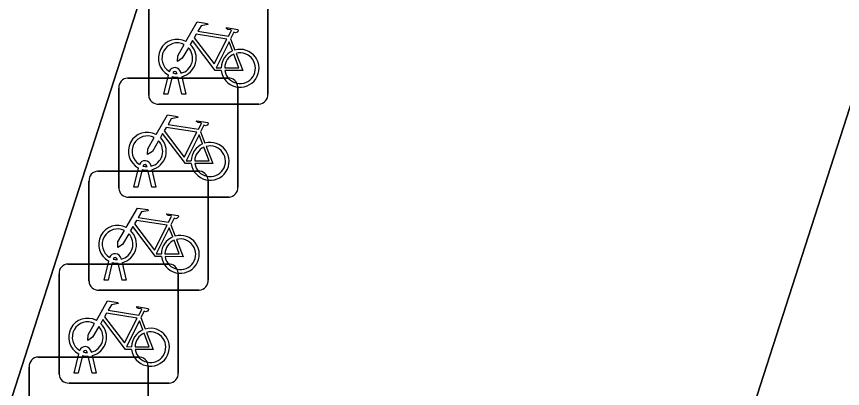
# Model space of a CAD drawing. Extents: x 161087 to 161926, y 382572 to 383873.
# Drawn here: x 161135.02 to 161141.95, y 383444.61 to 383447.73 of the extents above; entities that cross this region are included whole.
import ezdxf

# ---------------------------------------------------------------- set-up
doc = ezdxf.new("R2010")
doc.units = 0
for name, color, linetype in [('IMGEO_Fietsenrek', 7, 'Continuous'), ('IMGEO_Fietspad_gesloten', 7, 'Continuous'), ('IMGEO_Pand', 7, 'Continuous'), ('IMGEO_Voetpad_open', 7, 'Continuous')]:
    doc.layers.add(name, color=color, linetype=linetype)

msp = doc.modelspace()

# ---------------------------------------------------------------- linework, layer by layer
at = {"layer": 'IMGEO_Fietsenrek'}
for p, q in [((161137.1295, 383447.9201), (161137.1295, 383447.0792)), ((161137.1295, 383447.0792), (161137.1295, 383447.9201)), ((161136.1305, 383447.0699), (161136.1305, 383447.9108)), ((161136.1305, 383447.9108), (161136.1305, 383447.0699)), ((161136.8172, 383447.5442), (161136.8535, 383447.449)), ((161136.2575, 383447.0793), (161136.2958, 383447.2393)), ((161136.3262, 383447.2271), (161136.2909, 383447.0793)), ((161136.3679, 383447.2509), (161136.3669, 383447.2552)), ((161136.3986, 383447.2624), (161136.4004, 383447.2545)), ((161136.4074, 383447.2253), (161136.4424, 383447.0793)), ((161135.9539, 383447.2135), (161136.7948, 383447.2135)), ((161136.7948, 383447.2135), (161135.9539, 383447.2135)), ((161136.409, 383447.0793), (161136.3751, 383447.221)), ((161135.8795, 383446.2889), (161135.8795, 383447.1298)), ((161135.8795, 383447.1298), (161135.8795, 383446.2889)), ((161136.8785, 383447.1391), (161136.8785, 383446.2982)), ((161136.8785, 383446.2982), (161136.8785, 383447.1391)), ((161136.2909, 383447.0793), (161136.2575, 383447.0793)), ((161136.4424, 383447.0793), (161136.409, 383447.0793)), ((161137.0551, 383446.9955), (161136.2142, 383446.9955)), ((161136.2142, 383446.9955), (161137.0551, 383446.9955)), ((161136.5662, 383446.7632), (161136.6025, 383446.668)), ((161136.1169, 383446.4699), (161136.1159, 383446.4742)), ((161136.1476, 383446.4814), (161136.1494, 383446.4735)), ((161135.7039, 383446.4325), (161136.5448, 383446.4325)), ((161136.5448, 383446.4325), (161135.7039, 383446.4325)), ((161136.0065, 383446.2983), (161136.0448, 383446.4583)), ((161136.0752, 383446.4461), (161136.0399, 383446.2983)), ((161136.158, 383446.2983), (161136.1241, 383446.44)), ((161136.1564, 383446.4443), (161136.1914, 383446.2983)), ((161135.6295, 383445.5079), (161135.6295, 383446.3488)), ((161135.6295, 383446.3488), (161135.6295, 383445.5079)), ((161136.6285, 383446.3581), (161136.6285, 383445.5172)), ((161136.6285, 383445.5172), (161136.6285, 383446.3581)), ((161136.0399, 383446.2983), (161136.0065, 383446.2983)), ((161136.1914, 383446.2983), (161136.158, 383446.2983)), ((161136.8041, 383446.2145), (161135.9632, 383446.2145)), ((161135.9632, 383446.2145), (161136.8041, 383446.2145)), ((161136.3162, 383445.9822), (161136.3525, 383445.887)), ((161135.8976, 383445.7004), (161135.8994, 383445.6925)), ((161135.4529, 383445.6525), (161136.2938, 383445.6525)), ((161136.2938, 383445.6525), (161135.4529, 383445.6525)), ((161135.7565, 383445.5173), (161135.7948, 383445.6773)), ((161135.8252, 383445.6651), (161135.7899, 383445.5173)), ((161135.8669, 383445.6889), (161135.8659, 383445.6932)), ((161135.908, 383445.5173), (161135.8741, 383445.659)), ((161135.9064, 383445.6633), (161135.9414, 383445.5173)), ((161135.3785, 383444.7279), (161135.3785, 383445.5688)), ((161135.3785, 383445.5688), (161135.3785, 383444.7279)), ((161136.3775, 383445.5781), (161136.3775, 383444.7372)), ((161136.3775, 383444.7372), (161136.3775, 383445.5781)), ((161135.7899, 383445.5173), (161135.7565, 383445.5173)), ((161135.9414, 383445.5173), (161135.908, 383445.5173)), ((161136.5541, 383445.4335), (161135.7132, 383445.4335)), ((161135.7132, 383445.4335), (161136.5541, 383445.4335)), ((161136.0652, 383445.2022), (161136.1015, 383445.107)), ((161135.2019, 383444.8715), (161136.0428, 383444.8715)), ((161136.0428, 383444.8715), (161135.2019, 383444.8715)), ((161135.5055, 383444.7373), (161135.5438, 383444.8973)), ((161135.5742, 383444.8851), (161135.5389, 383444.7373)), ((161135.6159, 383444.9089), (161135.6149, 383444.9132)), ((161135.657, 383444.7373), (161135.6231, 383444.879)), ((161135.6466, 383444.9204), (161135.6484, 383444.9125)), ((161135.6554, 383444.8833), (161135.6904, 383444.7373)), ((161135.1275, 383443.9469), (161135.1275, 383444.7878)), ((161135.1275, 383444.7878), (161135.1275, 383443.9469)), ((161135.5389, 383444.7373), (161135.5055, 383444.7373)), ((161135.6904, 383444.7373), (161135.657, 383444.7373)), ((161136.1265, 383444.7971), (161136.1265, 383443.9562)), ((161136.1265, 383443.9562), (161136.1265, 383444.7971)), ((161136.3031, 383444.6535), (161135.4622, 383444.6535)), ((161135.4622, 383444.6535), (161136.3031, 383444.6535))]:
    msp.add_line(p, q, dxfattribs=at)
for points in [[(161136.4431, 383447.5212), (161136.5378, 383447.6847), (161136.624, 383447.6709), (161136.6257, 383447.6622), (161136.5696, 383447.6513), (161136.5434, 383447.606), (161136.7986, 383447.5652)], [(161136.7857, 383447.54), (161136.5289, 383447.581), (161136.5122, 383447.5522), (161136.6792, 383447.3319), (161136.7857, 383447.54)], [(161136.7986, 383447.5652), (161136.8236, 383447.614), (161136.8185, 383447.618), (161136.7953, 383447.6217), (161136.7826, 383447.6292), (161136.7816, 383447.6323), (161136.7838, 383447.6369), (161136.8786, 383447.6218), (161136.8809, 383447.6115), (161136.8715, 383447.5991), (161136.8591, 383447.5927), (161136.8446, 383447.5989), (161136.8172, 383447.5442)], [(161136.7388, 383447.2765), (161136.6891, 383447.2766), (161136.4984, 383447.5283), (161136.4794, 383447.4955)], [(161136.8337, 383447.442), (161136.8044, 383447.5188), (161136.695, 383447.3007), (161136.7377, 383447.3006)], [(161136.4638, 383447.4687), (161136.4122, 383447.3795), (161136.3723, 383447.3535), (161136.3735, 383447.401), (161136.428, 383447.4952)], [(161136.7677, 383447.3005), (161136.8876, 383447.3003), (161136.8444, 383447.4139)], [(161136.8642, 383447.4208), (161136.9192, 383447.2762), (161136.7691, 383447.2765)], [(161136.1921, 383446.7402), (161136.2868, 383446.9037), (161136.373, 383446.8899), (161136.3747, 383446.8812), (161136.3186, 383446.8703), (161136.2924, 383446.825), (161136.5476, 383446.7842)], [(161136.5476, 383446.7842), (161136.5726, 383446.833), (161136.5675, 383446.837), (161136.5443, 383446.8407), (161136.5316, 383446.8482), (161136.5306, 383446.8513), (161136.5328, 383446.8559), (161136.6276, 383446.8408), (161136.6299, 383446.8305), (161136.6205, 383446.8181), (161136.6081, 383446.8117), (161136.5936, 383446.8179), (161136.5662, 383446.7632)], [(161136.4878, 383446.4955), (161136.4381, 383446.4956), (161136.2474, 383446.7473), (161136.2284, 383446.7145)], [(161136.5347, 383446.759), (161136.2779, 383446.8), (161136.2612, 383446.7712), (161136.4282, 383446.5509), (161136.5347, 383446.759)], [(161136.2128, 383446.6877), (161136.1612, 383446.5985), (161136.1213, 383446.5725), (161136.1225, 383446.62), (161136.177, 383446.7142)], [(161136.5827, 383446.661), (161136.5534, 383446.7378), (161136.444, 383446.5197), (161136.4867, 383446.5196)], [(161136.5167, 383446.5195), (161136.6366, 383446.5193), (161136.5934, 383446.6329)], [(161136.6132, 383446.6398), (161136.6682, 383446.4952), (161136.5181, 383446.4955)], [(161135.9421, 383445.9592), (161136.0368, 383446.1227), (161136.123, 383446.1089), (161136.1247, 383446.1002), (161136.0686, 383446.0893), (161136.0424, 383446.044), (161136.2976, 383446.0032)], [(161136.2976, 383446.0032), (161136.3226, 383446.052), (161136.3175, 383446.056), (161136.2943, 383446.0597), (161136.2816, 383446.0672), (161136.2806, 383446.0703), (161136.2828, 383446.0749), (161136.3776, 383446.0598), (161136.3799, 383446.0495), (161136.3705, 383446.0371), (161136.3581, 383446.0307), (161136.3436, 383446.0369), (161136.3162, 383445.9822)], [(161136.2847, 383445.978), (161136.0279, 383446.019), (161136.0112, 383445.9902), (161136.1782, 383445.7699), (161136.2847, 383445.978)], [(161135.9628, 383445.9067), (161135.9112, 383445.8175), (161135.8713, 383445.7915), (161135.8725, 383445.839), (161135.927, 383445.9332)], [(161136.2378, 383445.7145), (161136.1881, 383445.7146), (161135.9974, 383445.9663), (161135.9784, 383445.9335)], [(161136.3327, 383445.88), (161136.3034, 383445.9568), (161136.194, 383445.7387), (161136.2367, 383445.7386)], [(161136.2667, 383445.7385), (161136.3866, 383445.7383), (161136.3434, 383445.8519)], [(161136.3632, 383445.8588), (161136.4182, 383445.7142), (161136.2681, 383445.7145)], [(161135.6911, 383445.1792), (161135.7858, 383445.3427), (161135.872, 383445.3289), (161135.8737, 383445.3202), (161135.8176, 383445.3093), (161135.7914, 383445.264), (161136.0466, 383445.2232)], [(161136.0466, 383445.2232), (161136.0716, 383445.272), (161136.0665, 383445.276), (161136.0433, 383445.2797), (161136.0306, 383445.2872), (161136.0296, 383445.2903), (161136.0318, 383445.2949), (161136.1266, 383445.2798), (161136.1289, 383445.2695), (161136.1195, 383445.2571), (161136.1071, 383445.2507), (161136.0926, 383445.2569), (161136.0652, 383445.2022)], [(161136.0337, 383445.198), (161135.7769, 383445.239), (161135.7602, 383445.2102), (161135.9272, 383444.9899), (161136.0337, 383445.198)], [(161135.7118, 383445.1267), (161135.6602, 383445.0375), (161135.6203, 383445.0115), (161135.6215, 383445.059), (161135.676, 383445.1532)], [(161135.9868, 383444.9345), (161135.9371, 383444.9346), (161135.7464, 383445.1863), (161135.7274, 383445.1535)], [(161136.0817, 383445.1), (161136.0524, 383445.1768), (161135.943, 383444.9587), (161135.9857, 383444.9586)], [(161136.1122, 383445.0788), (161136.1672, 383444.9342), (161136.0171, 383444.9345)], [(161136.0157, 383444.9585), (161136.1356, 383444.9583), (161136.0924, 383445.0719)]]:
    msp.add_lwpolyline(points, dxfattribs=at)
for centre, radius, start, end in [((161136.3701, 383447.3799), 0.159, 62.67661, 242.13685), ((161136.3701, 383447.3799), 0.129, 63.31916, 238.90302), ((161136.3701, 383447.3799), 0.129, 283.60429, 43.43025), ((161136.3701, 383447.3799), 0.159, 283.5766, 46.60424), ((161136.8967, 383447.2959), 0.159, 113.3408, 178.32165), ((161136.8967, 383447.2959), 0.159, 187.0065, 105.77075), ((161136.8967, 383447.2959), 0.129, 113.92302, 177.95563), ((161136.8967, 383447.2959), 0.129, 188.67146, 104.58832), ((161136.3499, 383447.2513), 0.0499, 12.8025, 158.69338), ((161136.3701, 383447.3799), 0.159, 253.99666, 271.78671), ((161136.3499, 383447.2513), 0.0174, 12.8025, 163.45023), ((161136.3701, 383447.3799), 0.129, 253.41502, 269.02044), ((161135.9572, 383447.1356), 0.0779, 92.4484, 184.28452), ((161135.9572, 383447.1356), 0.0779, 92.4484, 184.28452), ((161136.8006, 383447.1358), 0.0779, 2.4484, 94.28452), ((161136.8006, 383447.1358), 0.0779, 2.4484, 94.28452), ((161136.2084, 383447.0732), 0.0779, 182.4484, 274.28452), ((161136.2084, 383447.0732), 0.0779, 182.4484, 274.28452), ((161137.0518, 383447.0734), 0.0779, 272.4484, 4.28452), ((161137.0518, 383447.0734), 0.0779, 272.4484, 4.28452), ((161136.1191, 383446.5989), 0.159, 62.67661, 242.13685), ((161136.1191, 383446.5989), 0.129, 63.31916, 238.90302), ((161136.1191, 383446.5989), 0.129, 283.60429, 43.43025), ((161136.1191, 383446.5989), 0.159, 283.5766, 46.60424), ((161136.6457, 383446.5149), 0.159, 187.0065, 105.77075), ((161136.6457, 383446.5149), 0.159, 113.3408, 178.32165), ((161136.6457, 383446.5149), 0.129, 113.92302, 177.95563), ((161136.6457, 383446.5149), 0.129, 188.67146, 104.58832), ((161136.0989, 383446.4703), 0.0499, 12.8025, 158.69338), ((161136.0989, 383446.4703), 0.0174, 12.8025, 163.45023), ((161136.1191, 383446.5989), 0.129, 253.41502, 269.02044), ((161135.7072, 383446.3546), 0.0779, 92.4484, 184.28452), ((161135.7072, 383446.3546), 0.0779, 92.4484, 184.28452), ((161136.1191, 383446.5989), 0.159, 253.99666, 271.78671), ((161136.5506, 383446.3548), 0.0779, 2.4484, 94.28452), ((161136.5506, 383446.3548), 0.0779, 2.4484, 94.28452), ((161135.9574, 383446.2922), 0.0779, 182.4484, 274.28452), ((161135.9574, 383446.2922), 0.0779, 182.4484, 274.28452), ((161136.8008, 383446.2924), 0.0779, 272.4484, 4.28452), ((161136.8008, 383446.2924), 0.0779, 272.4484, 4.28452), ((161135.8691, 383445.8179), 0.159, 62.67661, 242.13685), ((161135.8691, 383445.8179), 0.129, 63.31916, 238.90302), ((161135.8691, 383445.8179), 0.159, 283.5766, 46.60424), ((161135.8691, 383445.8179), 0.129, 283.60429, 43.43025), ((161136.3957, 383445.7339), 0.159, 113.3408, 178.32165), ((161136.3957, 383445.7339), 0.159, 187.0065, 105.77075), ((161136.3957, 383445.7339), 0.129, 113.92302, 177.95563), ((161136.3957, 383445.7339), 0.129, 188.67146, 104.58832), ((161135.8489, 383445.6893), 0.0499, 12.8025, 158.69338), ((161135.8489, 383445.6893), 0.0174, 12.8025, 163.45023), ((161135.4562, 383445.5746), 0.0779, 92.4484, 184.28452), ((161135.4562, 383445.5746), 0.0779, 92.4484, 184.28452), ((161135.8691, 383445.8179), 0.159, 253.99666, 271.78671), ((161135.8691, 383445.8179), 0.129, 253.41502, 269.02044), ((161136.2996, 383445.5748), 0.0779, 2.4484, 94.28452), ((161136.2996, 383445.5748), 0.0779, 2.4484, 94.28452), ((161135.7074, 383445.5112), 0.0779, 182.4484, 274.28452), ((161135.7074, 383445.5112), 0.0779, 182.4484, 274.28452), ((161136.5508, 383445.5114), 0.0779, 272.4484, 4.28452), ((161136.5508, 383445.5114), 0.0779, 272.4484, 4.28452), ((161135.6181, 383445.0379), 0.159, 62.67661, 242.13685), ((161135.6181, 383445.0379), 0.129, 63.31916, 238.90302), ((161135.6181, 383445.0379), 0.159, 283.5766, 46.60424), ((161135.6181, 383445.0379), 0.129, 283.60429, 43.43025), ((161136.1447, 383444.9539), 0.159, 113.3408, 178.32165), ((161136.1447, 383444.9539), 0.159, 187.0065, 105.77075), ((161136.1447, 383444.9539), 0.129, 188.67146, 104.58832), ((161136.1447, 383444.9539), 0.129, 113.92302, 177.95563), ((161135.5979, 383444.9093), 0.0499, 12.8025, 158.69338), ((161135.2052, 383444.7936), 0.0779, 92.4484, 184.28452), ((161135.2052, 383444.7936), 0.0779, 92.4484, 184.28452), ((161135.6181, 383445.0379), 0.159, 253.99666, 271.78671), ((161135.5979, 383444.9093), 0.0174, 12.8025, 163.45023), ((161135.6181, 383445.0379), 0.129, 253.41502, 269.02044), ((161136.0486, 383444.7938), 0.0779, 2.4484, 94.28452), ((161136.0486, 383444.7938), 0.0779, 2.4484, 94.28452), ((161136.2998, 383444.7314), 0.0779, 272.4484, 4.28452), ((161136.2998, 383444.7314), 0.0779, 272.4484, 4.28452), ((161135.4564, 383444.7312), 0.0779, 182.4484, 274.28452), ((161135.4564, 383444.7312), 0.0779, 182.4484, 274.28452)]:
    msp.add_arc(centre, radius, start, end, dxfattribs=at)
at = {"layer": 'IMGEO_Fietspad_gesloten'}
msp.add_lwpolyline([(161128.554, 383424.564), (161148.54, 383486.658), (161157.889, 383516.023)], dxfattribs=at)
at = {"layer": 'IMGEO_Pand'}
msp.add_lwpolyline([(161150.218, 383486.415), (161153.625, 383470.648), (161153.211, 383470.78), (161152.896, 383469.793), (161152.438, 383468.36), (161151.977, 383468.507), (161152.034, 383468.683), (161150.096, 383469.302), (161149.873, 383468.607), (161149.216, 383468.817), (161148.101, 383465.328), (161147.891, 383465.231), (161147.754, 383464.805), (161129.457, 383407.97)], dxfattribs=at)
at = {"layer": 'IMGEO_Voetpad_open'}
for points in [[(161148.54, 383486.658), (161128.554, 383424.564), (161112.902, 383375.733)], [(161129.457, 383407.97), (161147.754, 383464.805), (161147.891, 383465.231), (161148.101, 383465.328), (161149.216, 383468.817), (161149.873, 383468.607), (161150.096, 383469.302), (161152.034, 383468.683), (161151.977, 383468.507), (161152.438, 383468.36), (161152.896, 383469.793), (161153.211, 383470.78), (161153.625, 383470.648), (161150.218, 383486.415)]]:
    msp.add_lwpolyline(points, dxfattribs=at)

doc.saveas('drawing.dxf')
